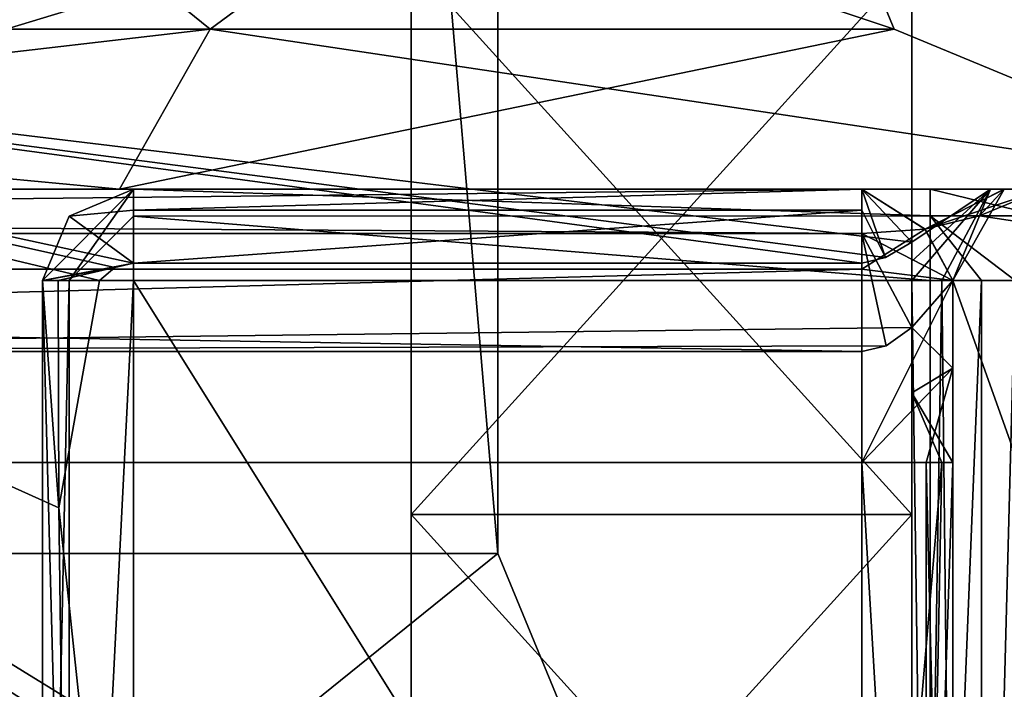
# Model space of a CAD drawing. Header units: millimetres. Extents: x -50 to 50, y -22 to 96.
# Tile 308 of 374: x 14.87 to 20.28, y 26.26 to 29.93. Entities that reach past the tile are written whole.
import ezdxf

# ---------------------------------------------------------------- set-up
doc = ezdxf.new("R2010")
doc.units = ezdxf.units.MM
doc.header["$LTSCALE"] = 65.185185
for name, color, linetype in [('1233', 7, 'CONTINUOUS'), ('1581', 7, 'CONTINUOUS'), ('1632', 7, 'CONTINUOUS'), ('1633', 7, 'CONTINUOUS'), ('1635', 7, 'CONTINUOUS'), ('1671', 7, 'CONTINUOUS'), ('1672', 7, 'CONTINUOUS'), ('1673', 7, 'CONTINUOUS'), ('1675', 7, 'CONTINUOUS'), ('1677', 7, 'CONTINUOUS'), ('1678', 7, 'CONTINUOUS'), ('1914', 7, 'CONTINUOUS'), ('1917', 7, 'CONTINUOUS'), ('1918', 7, 'CONTINUOUS'), ('1947', 7, 'CONTINUOUS'), ('1948', 7, 'CONTINUOUS'), ('1950', 7, 'CONTINUOUS'), ('1951', 7, 'CONTINUOUS'), ('1962', 7, 'CONTINUOUS'), ('1963', 7, 'CONTINUOUS'), ('1964', 7, 'CONTINUOUS'), ('1965', 7, 'CONTINUOUS'), ('1967', 7, 'CONTINUOUS'), ('1968', 7, 'CONTINUOUS'), ('1974', 7, 'CONTINUOUS'), ('1977', 7, 'CONTINUOUS'), ('2002', 7, 'CONTINUOUS'), ('2003', 7, 'CONTINUOUS'), ('2006', 7, 'CONTINUOUS'), ('2007', 7, 'CONTINUOUS'), ('2008', 7, 'CONTINUOUS'), ('2009', 7, 'CONTINUOUS'), ('2010', 7, 'CONTINUOUS'), ('2011', 7, 'CONTINUOUS'), ('2012', 7, 'CONTINUOUS'), ('2013', 7, 'CONTINUOUS'), ('2014', 7, 'CONTINUOUS'), ('2015', 7, 'CONTINUOUS'), ('3369', 7, 'CONTINUOUS'), ('3371', 7, 'CONTINUOUS'), ('3372', 7, 'CONTINUOUS'), ('3373', 7, 'CONTINUOUS'), ('3994', 7, 'CONTINUOUS'), ('92', 7, 'CONTINUOUS')]:
    doc.layers.add(name, color=color, linetype=linetype)

msp = doc.modelspace()

# ---------------------------------------------------------------- linework, layer by layer
at = {"layer": '1233', "color": 7, "linetype": 'CONTINUOUS', "true_color": 0xe0f2ff}
for points in [[(19.5, 27.5, 50), (-19.5, 27.5, 50), (19.5, 21.5, 50), (19.5, 27.5, 50)], [(19.5, 21.5, 50), (-19.5, 27.5, 50), (10.6228, 11.2874, 50), (19.5, 21.5, 50)]]:
    msp.add_3dface(points, dxfattribs=at)
at = {"layer": '1581', "color": 7, "linetype": 'CONTINUOUS', "true_color": 0xe0f2ff}
for points in [[(19.5, 29, -48.5), (-19.5, 29, -48.5), (-8.3467, 29, -37.6388), (19.5, 29, -48.5)], [(-19.5, 29, 48.5), (19.5, 29, 48.5), (0, 29, 45.3), (-19.5, 29, 48.5)], [(0, 29, -39.3), (19.5, 29, -48.5), (-8.3467, 29, -37.6388), (0, 29, -39.3)], [(8.3467, 29, -37.6388), (19.5, 29, -48.5), (0, 29, -39.3), (8.3467, 29, -37.6388)], [(0, 29, 45.3), (19.5, 29, 48.5), (8.3467, 29, 43.6388), (0, 29, 45.3)], [(15.4214, 29, -32.9084), (19.5, 29, -48.5), (8.3467, 29, -37.6388), (15.4214, 29, -32.9084)], [(8.3467, 29, 43.6388), (19.5, 29, 48.5), (15.4214, 29, 38.9084), (8.3467, 29, 43.6388)], [(29.5, 29, -59), (19.5, 29, -48.5), (15.4214, 29, -32.9084), (29.5, 29, -59)], [(21.8, 29, -17.5), (29.5, 29, -59), (15.4214, 29, -32.9084), (21.8, 29, -17.5)], [(19.5, 29, 48.5), (21.8, 29, 23.5), (15.4214, 29, 38.9084), (19.5, 29, 48.5)], [(15.5, 29, -59.5), (19.5, 29, -59.5), (19.8765, 29, -60), (15.5, 29, -59.5)], [(15.5, 29, -60), (15.5, 29, -59.5), (19.8765, 29, -60), (15.5, 29, -60)], [(20.2833, 29, -49.4487), (19.5, 29, -48.5), (29.5, 29, -59), (20.2833, 29, -49.4487)], [(19.5, 29, -59.5), (20.2071, 29, -59.2071), (23.8748, 29, -60.9484), (19.5, 29, -59.5)], [(19.8765, 29, -60), (19.5, 29, -59.5), (23.8748, 29, -60.9484), (19.8765, 29, -60)], [(19.5, 29, 48.5), (20.283, 29, 49.4483), (21.8, 29, 23.5), (19.5, 29, 48.5)], [(20.4406, 29, -60.1743), (19.8765, 29, -60), (23.8748, 29, -60.9484), (20.4406, 29, -60.1743)], [(20.2071, 29, -59.2071), (20.5, 29, -58.5), (22.75, 29, -59), (20.2071, 29, -59.2071)], [(23.8748, 29, -60.9484), (20.2071, 29, -59.2071), (22.75, 29, -59), (23.8748, 29, -60.9484)], [(20.5, 29, 50.2321), (29.5, 29, -59), (20.283, 29, 49.4483), (20.5, 29, 50.2321)], [(29.5, 29, -59), (21.8, 29, 23.5), (20.283, 29, 49.4483), (29.5, 29, -59)]]:
    msp.add_3dface(points, dxfattribs=at)
at = {"layer": '1632', "color": 7, "linetype": 'CONTINUOUS', "true_color": 0xe0f2ff}
for points in [[(17.5, 27, 23.5), (17.5, 87.5, 23.5), (17.5, 27, -17.5), (17.5, 27, 23.5)], [(17.5, 27, -17.5), (17.5, 87.5, 23.5), (17.5, 87.5, -17.5), (17.5, 27, -17.5)]]:
    msp.add_3dface(points, dxfattribs=at)
at = {"layer": '1633', "color": 7, "linetype": 'CONTINUOUS', "true_color": 0xe0f2ff}
for points in [[(17.5, 87.5, 23.5), (17.5, 27, 23.5), (12.3744, 27, 35.8744), (17.5, 87.5, 23.5)], [(17.5, 87.5, 23.5), (12.3744, 27, 35.8744), (13.199, 87.5, 34.9907), (17.5, 87.5, 23.5)]]:
    msp.add_3dface(points, dxfattribs=at)
at = {"layer": '1635', "color": 7, "linetype": 'CONTINUOUS', "true_color": 0xe0f2ff}
for points in [[(17.5, 27, -17.5), (17.5, 87.5, -17.5), (12.3744, 87.5, -29.8744), (17.5, 27, -17.5)], [(12.3744, 27, -29.8744), (17.5, 27, -17.5), (12.3744, 87.5, -29.8744), (12.3744, 27, -29.8744)]]:
    msp.add_3dface(points, dxfattribs=at)
at = {"layer": '1671', "color": 7, "linetype": 'CONTINUOUS', "true_color": 0xe0f2ff}
for points in [[(17.5, 27, -17.5), (12.3744, 27, -29.8744), (18.3787, 24.8787, -17.5), (17.5, 27, -17.5)], [(12.3744, 27, -29.8744), (14.8687, 24.8787, -28.3027), (18.3787, 24.8787, -17.5), (12.3744, 27, -29.8744)]]:
    msp.add_3dface(points, dxfattribs=at)
at = {"layer": '1672', "color": 7, "linetype": 'CONTINUOUS', "true_color": 0xe0f2ff}
for points in [[(17.5, 27, 23.5), (17.5, 27, -17.5), (18.3787, 24.8787, -17.5), (17.5, 27, 23.5)], [(17.5, 27, 23.5), (18.3787, 24.8787, -17.5), (18.3787, 24.8787, 23.5), (17.5, 27, 23.5)]]:
    msp.add_3dface(points, dxfattribs=at)
at = {"layer": '1673', "color": 7, "linetype": 'CONTINUOUS', "true_color": 0xe0f2ff}
for points in [[(12.3744, 27, 35.8744), (17.5, 27, 23.5), (14.8687, 24.8787, 34.3027), (12.3744, 27, 35.8744)], [(17.5, 27, 23.5), (18.3787, 24.8787, 23.5), (14.8687, 24.8787, 34.3027), (17.5, 27, 23.5)]]:
    msp.add_3dface(points, dxfattribs=at)
at = {"layer": '1675', "color": 7, "linetype": 'CONTINUOUS', "true_color": 0xe0f2ff}
for points in [[(13.2936, 32, 36.7936), (6.081, 29.8787, 42.2155), (15.9204, 29.8787, 35.0668), (13.2936, 32, 36.7936)], [(18.8, 32, 23.5), (13.2936, 32, 36.7936), (19.6787, 29.8787, 23.5), (18.8, 32, 23.5)], [(13.2936, 32, 36.7936), (15.9204, 29.8787, 35.0668), (19.6787, 29.8787, 23.5), (13.2936, 32, 36.7936)], [(8.3467, 29, 43.6388), (15.4214, 29, 38.9084), (6.081, 29.8787, 42.2155), (8.3467, 29, 43.6388)], [(6.081, 29.8787, 42.2155), (15.4214, 29, 38.9084), (15.9204, 29.8787, 35.0668), (6.081, 29.8787, 42.2155)], [(15.4214, 29, 38.9084), (21.8, 29, 23.5), (15.9204, 29.8787, 35.0668), (15.4214, 29, 38.9084)], [(15.9204, 29.8787, 35.0668), (21.8, 29, 23.5), (19.6787, 29.8787, 23.5), (15.9204, 29.8787, 35.0668)]]:
    msp.add_3dface(points, dxfattribs=at)
at = {"layer": '1677', "color": 7, "linetype": 'CONTINUOUS', "true_color": 0xe0f2ff}
for points in [[(13.2936, 32, -30.7936), (15.9204, 29.8787, -29.0668), (6.081, 29.8787, -36.2155), (13.2936, 32, -30.7936)], [(13.2936, 32, -30.7936), (18.8, 32, -17.5), (15.9204, 29.8787, -29.0668), (13.2936, 32, -30.7936)], [(18.8, 32, -17.5), (19.6787, 29.8787, -17.5), (15.9204, 29.8787, -29.0668), (18.8, 32, -17.5)], [(15.9204, 29.8787, -29.0668), (8.3467, 29, -37.6388), (6.081, 29.8787, -36.2155), (15.9204, 29.8787, -29.0668)], [(15.4214, 29, -32.9084), (8.3467, 29, -37.6388), (15.9204, 29.8787, -29.0668), (15.4214, 29, -32.9084)], [(21.8, 29, -17.5), (15.4214, 29, -32.9084), (19.6787, 29.8787, -17.5), (21.8, 29, -17.5)], [(19.6787, 29.8787, -17.5), (15.4214, 29, -32.9084), (15.9204, 29.8787, -29.0668), (19.6787, 29.8787, -17.5)]]:
    msp.add_3dface(points, dxfattribs=at)
at = {"layer": '1678', "color": 7, "linetype": 'CONTINUOUS', "true_color": 0xe0f2ff}
for points in [[(18.8, 32, -17.5), (18.8, 32, 23.5), (19.6787, 29.8787, 23.5), (18.8, 32, -17.5)], [(18.8, 32, -17.5), (19.6787, 29.8787, 23.5), (19.6787, 29.8787, -17.5), (18.8, 32, -17.5)], [(21.8, 29, 23.5), (21.8, 29, -17.5), (19.6787, 29.8787, -17.5), (21.8, 29, 23.5)], [(19.6787, 29.8787, 23.5), (21.8, 29, 23.5), (19.6787, 29.8787, -17.5), (19.6787, 29.8787, 23.5)]]:
    msp.add_3dface(points, dxfattribs=at)
at = {"layer": '1914', "color": 7, "linetype": 'CONTINUOUS', "true_color": 0xe0f2ff}
for points in [[(20, 28.0176, -50.4319), (20, 28.5, -50.2321), (20, 28.5, -58.5), (20, 28.0176, -50.4319)], [(20, 27.5, -50.5), (20, 28.0176, -50.4319), (20, 28.5, -58.5), (20, 27.5, -50.5)], [(20, 23, -50.5), (20, 27.5, -50.5), (20, 28.5, -58.5), (20, 23, -50.5)], [(20, 23, -58.5), (20, 23, -50.5), (20, 28.5, -58.5), (20, 23, -58.5)]]:
    msp.add_3dface(points, dxfattribs=at)
at = {"layer": '1917', "color": 7, "linetype": 'CONTINUOUS', "true_color": 0xe0f2ff}
for points in [[(20, 28.5, 50.2321), (20, 28.0176, 50.4319), (20, 21.5, 59), (20, 28.5, 50.2321)], [(20, 28.5, 59), (20, 28.5, 50.2321), (20, 21.5, 59), (20, 28.5, 59)], [(20, 28.0176, 50.4319), (20, 27.5, 50.5), (20, 21.5, 59), (20, 28.0176, 50.4319)], [(20, 27.5, 50.5), (20, 21.5, 50.5), (20, 21.5, 59), (20, 27.5, 50.5)]]:
    msp.add_3dface(points, dxfattribs=at)
at = {"layer": '1918', "color": 7, "linetype": 'CONTINUOUS', "true_color": 0xe0f2ff}
for points in [[(20, 28.5, 59), (20, 21.5, 59), (22.5, 21.5, 63.3301), (20, 28.5, 59)], [(22.5, 28.5, 63.3301), (20, 28.5, 59), (22.5, 21.5, 63.3301), (22.5, 28.5, 63.3301)]]:
    msp.add_3dface(points, dxfattribs=at)
at = {"layer": '1947', "color": 7, "linetype": 'CONTINUOUS', "true_color": 0xe0f2ff}
for points in [[(19.5, 29, 48.5), (-19.5, 29, 48.5), (-19.5, 28.5607, 49.5607), (19.5, 29, 48.5)], [(19.5, 28.5607, 49.5607), (19.5, 29, 48.5), (-19.5, 28.5607, 49.5607), (19.5, 28.5607, 49.5607)], [(-19.5, 27.5, 50), (19.5, 27.5, 50), (19.5, 28.5607, 49.5607), (-19.5, 27.5, 50)], [(-19.5, 27.5, 50), (19.5, 28.5607, 49.5607), (-19.5, 28.5607, 49.5607), (-19.5, 27.5, 50)]]:
    msp.add_3dface(points, dxfattribs=at)
at = {"layer": '1948', "color": 7, "linetype": 'CONTINUOUS', "true_color": 0xe0f2ff}
for points in [[(-19.5, 29, -48.5), (19.5, 29, -48.5), (19.5, 28.7578, -49.3173), (-19.5, 29, -48.5)], [(-19.5, 29, -48.5), (19.5, 28.7578, -49.3173), (-19.5, 28.7578, -49.3173), (-19.5, 29, -48.5)], [(19.5, 28.1094, -49.8706), (8.95, 28.1094, -49.8706), (-19.5, 28.7578, -49.3173), (19.5, 28.1094, -49.8706)], [(19.5, 28.7578, -49.3173), (19.5, 28.1094, -49.8706), (-19.5, 28.7578, -49.3173), (19.5, 28.7578, -49.3173)]]:
    msp.add_3dface(points, dxfattribs=at)
at = {"layer": '1950', "color": 7, "linetype": 'CONTINUOUS', "true_color": 0xe0f2ff}
for points in [[(15, 28.5, -60), (15, 21.5, -60), (15, 23, -59.5), (15, 28.5, -60)], [(15, 28.5, -59.5), (15, 28.5, -60), (15, 23, -59.5), (15, 28.5, -59.5)]]:
    msp.add_3dface(points, dxfattribs=at)
at = {"layer": '1951', "color": 7, "linetype": 'CONTINUOUS', "true_color": 0xe0f2ff}
for points in [[(19.8765, 21.5, -60.5), (15.5, 21.5, -60.5), (15.5, 28.5, -60.5), (19.8765, 21.5, -60.5)], [(19.8765, 28.5, -60.5), (19.8765, 21.5, -60.5), (15.5, 28.5, -60.5), (19.8765, 28.5, -60.5)]]:
    msp.add_3dface(points, dxfattribs=at)
at = {"layer": '1962', "color": 7, "linetype": 'CONTINUOUS', "true_color": 0xe0f2ff}
for points in [[(19.775, 28.5, -58.9176), (19.775, 25.5669, -58.9176), (19.8522, 23, -58.8549), (19.775, 28.5, -58.9176)], [(19.9402, 28.5, -58.7372), (19.775, 28.5, -58.9176), (19.8522, 23, -58.8549), (19.9402, 28.5, -58.7372)], [(20, 23, -58.5), (19.9402, 28.5, -58.7372), (19.8522, 23, -58.8549), (20, 23, -58.5)], [(20, 23, -58.5), (20, 28.5, -58.5), (19.9402, 28.5, -58.7372), (20, 23, -58.5)]]:
    msp.add_3dface(points, dxfattribs=at)
at = {"layer": '1963', "color": 7, "linetype": 'CONTINUOUS', "true_color": 0xe0f2ff}
for points in [[(19.5, 28.7578, -49.3173), (19.5, 29, -48.5), (19.8468, 28.7815, -49.5231), (19.5, 28.7578, -49.3173)], [(20, 28.5, -50.2321), (19.5, 28.7578, -49.3173), (19.8468, 28.7815, -49.5231), (20, 28.5, -50.2321)], [(19.5, 28.7578, -49.3173), (20, 28.5, -50.2321), (19.775, 28.2413, -49.898), (19.5, 28.7578, -49.3173)], [(19.5, 28.1094, -49.8706), (19.5, 28.7578, -49.3173), (19.6342, 28.1404, -49.8767), (19.5, 28.1094, -49.8706)], [(19.6342, 28.1404, -49.8767), (19.5, 28.7578, -49.3173), (19.775, 28.2413, -49.898), (19.6342, 28.1404, -49.8767)], [(20, 28.5, -50.2321), (20, 28.0176, -50.4319), (19.775, 28.2413, -49.898), (20, 28.5, -50.2321)], [(19.775, 28.2413, -49.898), (20, 28.0176, -50.4319), (19.775, 27.882, -50.0356), (19.775, 28.2413, -49.898)], [(20, 28.0176, -50.4319), (20, 27.5, -50.5), (19.775, 27.882, -50.0356), (20, 28.0176, -50.4319)], [(20, 27.5, -50.5), (19.9402, 27.5, -50.2628), (19.775, 27.882, -50.0356), (20, 27.5, -50.5)], [(19.9402, 27.5, -50.2628), (19.775, 27.5, -50.0824), (19.775, 27.882, -50.0356), (19.9402, 27.5, -50.2628)]]:
    msp.add_3dface(points, dxfattribs=at)
at = {"layer": '1964', "color": 7, "linetype": 'CONTINUOUS', "true_color": 0xe0f2ff}
for points in [[(19.775, 27.5, -50.0824), (19.9402, 27.5, -50.2628), (19.775, 25.5669, -50.0824), (19.775, 27.5, -50.0824)], [(19.775, 25.5669, -50.0824), (19.9402, 27.5, -50.2628), (19.8522, 23, -50.1451), (19.775, 25.5669, -50.0824)], [(20, 27.5, -50.5), (20, 23, -50.5), (19.8522, 23, -50.1451), (20, 27.5, -50.5)], [(19.9402, 27.5, -50.2628), (20, 27.5, -50.5), (19.8522, 23, -50.1451), (19.9402, 27.5, -50.2628)]]:
    msp.add_3dface(points, dxfattribs=at)
at = {"layer": '1965', "color": 7, "linetype": 'CONTINUOUS', "true_color": 0xe0f2ff}
for points in [[(19.8765, 21.5, -60.5), (19.8765, 28.5, -60.5), (20.1586, 28.5, -60.5871), (19.8765, 21.5, -60.5)], [(20.1586, 21.5, -60.5871), (19.8765, 21.5, -60.5), (20.1586, 28.5, -60.5871), (20.1586, 21.5, -60.5871)], [(20.3423, 28.5, -60.8182), (20.3423, 21.5, -60.8182), (20.1586, 21.5, -60.5871), (20.3423, 28.5, -60.8182)], [(20.3423, 28.5, -60.8182), (20.1586, 21.5, -60.5871), (20.1586, 28.5, -60.5871), (20.3423, 28.5, -60.8182)]]:
    msp.add_3dface(points, dxfattribs=at)
at = {"layer": '1967', "color": 7, "linetype": 'CONTINUOUS', "true_color": 0xe0f2ff}
for points in [[(19.5, 29, 48.5), (19.5, 28.5607, 49.5607), (19.8477, 28.7805, 49.5258), (19.5, 29, 48.5)], [(19.5, 28.5607, 49.5607), (20, 28.5, 50.2321), (19.8477, 28.7805, 49.5258), (19.5, 28.5607, 49.5607)], [(19.5, 27.5, 50), (20, 28.5, 50.2321), (19.5, 28.5607, 49.5607), (19.5, 27.5, 50)], [(19.5, 27.5, 50), (20, 28.0176, 50.4319), (20, 28.5, 50.2321), (19.5, 27.5, 50)], [(20, 28.0176, 50.4319), (19.5, 27.5, 50), (19.8536, 27.5, 50.1464), (20, 28.0176, 50.4319)], [(20, 27.5, 50.5), (20, 28.0176, 50.4319), (19.8536, 27.5, 50.1464), (20, 27.5, 50.5)]]:
    msp.add_3dface(points, dxfattribs=at)
at = {"layer": '1968', "color": 7, "linetype": 'CONTINUOUS', "true_color": 0xe0f2ff}
for points in [[(19.5, 27.5, 50), (19.5, 21.5, 50), (19.8536, 21.5, 50.1464), (19.5, 27.5, 50)], [(19.8536, 27.5, 50.1464), (19.5, 27.5, 50), (19.8536, 21.5, 50.1464), (19.8536, 27.5, 50.1464)], [(20, 21.5, 50.5), (20, 27.5, 50.5), (19.8536, 27.5, 50.1464), (20, 21.5, 50.5)], [(20, 21.5, 50.5), (19.8536, 27.5, 50.1464), (19.8536, 21.5, 50.1464), (20, 21.5, 50.5)]]:
    msp.add_3dface(points, dxfattribs=at)
at = {"layer": '1974', "color": 7, "linetype": 'CONTINUOUS', "true_color": 0xe0f2ff}
for points in [[(15, 28.5, -59.5), (15, 23, -59.5), (15.1464, 23, -59.1464), (15, 28.5, -59.5)], [(15, 28.5, -59.5), (15.1464, 23, -59.1464), (15.0893, 27.2516, -59.2149), (15, 28.5, -59.5)], [(15.0854, 28.5, -59.2205), (15, 28.5, -59.5), (15.0893, 27.2516, -59.2149), (15.0854, 28.5, -59.2205)], [(15.3124, 28.5, -59.0365), (15.0854, 28.5, -59.2205), (15.0893, 27.2516, -59.2149), (15.3124, 28.5, -59.0365)], [(15.0893, 27.2516, -59.2149), (15.1464, 23, -59.1464), (15.2052, 26.1629, -59.0961), (15.0893, 27.2516, -59.2149)]]:
    msp.add_3dface(points, dxfattribs=at)
at = {"layer": '1977', "color": 7, "linetype": 'CONTINUOUS', "true_color": 0xe0f2ff}
for points in [[(15, 21.5, -60), (15, 28.5, -60), (15.1464, 28.5, -60.3536), (15, 21.5, -60)], [(15.1464, 21.5, -60.3536), (15, 21.5, -60), (15.1464, 28.5, -60.3536), (15.1464, 21.5, -60.3536)], [(15.5, 28.5, -60.5), (15.5, 21.5, -60.5), (15.1464, 21.5, -60.3536), (15.5, 28.5, -60.5)], [(15.5, 28.5, -60.5), (15.1464, 21.5, -60.3536), (15.1464, 28.5, -60.3536), (15.5, 28.5, -60.5)]]:
    msp.add_3dface(points, dxfattribs=at)
at = {"layer": '2002', "color": 7, "linetype": 'CONTINUOUS', "true_color": 0xe0f2ff}
for points in [[(20.5, 29, 59), (20.5, 29, 50.2321), (20.1464, 28.8535, 50.2321), (20.5, 29, 59)], [(20.5, 29, 59), (20.1464, 28.8535, 50.2321), (20.1464, 28.8536, 59), (20.5, 29, 59)], [(20, 28.5, 50.2321), (20, 28.5, 59), (20.1464, 28.8536, 59), (20, 28.5, 50.2321)], [(20.1464, 28.8535, 50.2321), (20, 28.5, 50.2321), (20.1464, 28.8536, 59), (20.1464, 28.8535, 50.2321)]]:
    msp.add_3dface(points, dxfattribs=at)
at = {"layer": '2003', "color": 7, "linetype": 'CONTINUOUS', "true_color": 0xe0f2ff}
for points in [[(22.5, 28.5, 63.3301), (20.5, 29, 59), (20.1464, 28.8536, 59), (22.5, 28.5, 63.3301)], [(20, 28.5, 59), (22.5, 28.5, 63.3301), (20.1464, 28.8536, 59), (20, 28.5, 59)]]:
    msp.add_3dface(points, dxfattribs=at)
at = {"layer": '2006', "color": 7, "linetype": 'CONTINUOUS', "true_color": 0xe0f2ff}
for points in [[(19.8765, 29, -60), (20.4406, 29, -60.1743), (20.4787, 28.8536, -60.7649), (19.8765, 29, -60)], [(19.8765, 29, -60), (20.4787, 28.8536, -60.7649), (19.8765, 28.8536, -60.3536), (19.8765, 29, -60)], [(20.3423, 28.5, -60.8182), (20.1586, 28.5, -60.5871), (19.8765, 28.8536, -60.3536), (20.3423, 28.5, -60.8182)], [(20.4787, 28.8536, -60.7649), (20.3423, 28.5, -60.8182), (19.8765, 28.8536, -60.3536), (20.4787, 28.8536, -60.7649)], [(20.1586, 28.5, -60.5871), (19.8765, 28.5, -60.5), (19.8765, 28.8536, -60.3536), (20.1586, 28.5, -60.5871)]]:
    msp.add_3dface(points, dxfattribs=at)
at = {"layer": '2007', "color": 7, "linetype": 'CONTINUOUS', "true_color": 0xe0f2ff}
for points in [[(15.5, 29, -60), (19.8765, 29, -60), (19.8765, 28.8536, -60.3536), (15.5, 29, -60)], [(15.5, 29, -60), (19.8765, 28.8536, -60.3536), (15.5, 28.8522, -60.3549), (15.5, 29, -60)], [(19.8765, 28.8536, -60.3536), (19.8765, 28.5, -60.5), (15.5, 28.8522, -60.3549), (19.8765, 28.8536, -60.3536)], [(19.8765, 28.5, -60.5), (15.5, 28.5, -60.5), (15.5, 28.8522, -60.3549), (19.8765, 28.5, -60.5)]]:
    msp.add_3dface(points, dxfattribs=at)
at = {"layer": '2008', "color": 7, "linetype": 'CONTINUOUS', "true_color": 0xe0f2ff}
for points in [[(15, 28.5, -60), (15.5, 29, -60), (15.1464, 28.5, -60.3536), (15, 28.5, -60)], [(15.5, 29, -60), (15, 28.5, -60), (15.1451, 28.8522, -60), (15.5, 29, -60)], [(15.1464, 28.5, -60.3536), (15.5, 29, -60), (15.5, 28.8522, -60.3549), (15.1464, 28.5, -60.3536)], [(15.5, 28.5, -60.5), (15.1464, 28.5, -60.3536), (15.5, 28.8522, -60.3549), (15.5, 28.5, -60.5)]]:
    msp.add_3dface(points, dxfattribs=at)
at = {"layer": '2009', "color": 7, "linetype": 'CONTINUOUS', "true_color": 0xe0f2ff}
for points in [[(15.5, 29, -59.5), (15.5, 29, -60), (15.1451, 28.8522, -60), (15.5, 29, -59.5)], [(15.5, 29, -59.5), (15.1451, 28.8522, -60), (15.1451, 28.8522, -59.5), (15.5, 29, -59.5)], [(15, 28.5, -60), (15, 28.5, -59.5), (15.1451, 28.8522, -59.5), (15, 28.5, -60)], [(15.1451, 28.8522, -60), (15, 28.5, -60), (15.1451, 28.8522, -59.5), (15.1451, 28.8522, -60)]]:
    msp.add_3dface(points, dxfattribs=at)
at = {"layer": '2010', "color": 7, "linetype": 'CONTINUOUS', "true_color": 0xe0f2ff}
for points in [[(15.5, 29, -59.5), (15.1451, 28.8522, -59.5), (15.5, 28.8849, -59.1808), (15.5, 29, -59.5)], [(15.1451, 28.8522, -59.5), (15, 28.5, -59.5), (15.5, 28.5938, -59.0089), (15.1451, 28.8522, -59.5)], [(15.1451, 28.8522, -59.5), (15.5, 28.5938, -59.0089), (15.5, 28.8849, -59.1808), (15.1451, 28.8522, -59.5)], [(15.5, 28.5938, -59.0089), (15, 28.5, -59.5), (15.397, 28.5708, -59.0159), (15.5, 28.5938, -59.0089)], [(15, 28.5, -59.5), (15.0854, 28.5, -59.2205), (15.397, 28.5708, -59.0159), (15, 28.5, -59.5)], [(15.0854, 28.5, -59.2205), (15.3124, 28.5, -59.0365), (15.397, 28.5708, -59.0159), (15.0854, 28.5, -59.2205)]]:
    msp.add_3dface(points, dxfattribs=at)
at = {"layer": '2011', "color": 7, "linetype": 'CONTINUOUS', "true_color": 0xe0f2ff}
for points in [[(19.5, 29, -59.5), (15.5, 29, -59.5), (15.5, 28.8849, -59.1808), (19.5, 29, -59.5)], [(19.5, 29, -59.5), (15.5, 28.8849, -59.1808), (19.5, 28.8853, -59.1813), (19.5, 29, -59.5)], [(15.5, 28.8849, -59.1808), (15.5, 28.5938, -59.0089), (19.5, 28.8853, -59.1813), (15.5, 28.8849, -59.1808)], [(15.5, 28.5938, -59.0089), (19.5, 28.5938, -59.0089), (19.5, 28.8853, -59.1813), (15.5, 28.5938, -59.0089)]]:
    msp.add_3dface(points, dxfattribs=at)
at = {"layer": '2012', "color": 7, "linetype": 'CONTINUOUS', "true_color": 0xe0f2ff}
for points in [[(20.2071, 29, -59.2071), (19.5, 29, -59.5), (19.775, 28.7097, -58.9718), (20.2071, 29, -59.2071)], [(19.5, 29, -59.5), (19.5, 28.8853, -59.1813), (19.6313, 28.6256, -58.999), (19.5, 29, -59.5)], [(19.775, 28.7097, -58.9718), (19.5, 29, -59.5), (19.6313, 28.6256, -58.999), (19.775, 28.7097, -58.9718)], [(20.2071, 29, -59.2071), (19.775, 28.5, -58.9176), (19.9402, 28.5, -58.7372), (20.2071, 29, -59.2071)], [(19.775, 28.5, -58.9176), (20.2071, 29, -59.2071), (19.775, 28.6046, -58.9308), (19.775, 28.5, -58.9176)], [(19.775, 28.6046, -58.9308), (20.2071, 29, -59.2071), (19.775, 28.7097, -58.9718), (19.775, 28.6046, -58.9308)], [(20, 28.5, -58.5), (20.2071, 29, -59.2071), (19.9402, 28.5, -58.7372), (20, 28.5, -58.5)], [(20.2071, 29, -59.2071), (20, 28.5, -58.5), (20.1464, 28.8536, -58.5), (20.2071, 29, -59.2071)], [(20.5, 29, -58.5), (20.2071, 29, -59.2071), (20.1464, 28.8536, -58.5), (20.5, 29, -58.5)], [(19.5, 28.8853, -59.1813), (19.5, 28.5938, -59.0089), (19.6313, 28.6256, -58.999), (19.5, 28.8853, -59.1813)]]:
    msp.add_3dface(points, dxfattribs=at)
at = {"layer": '2013', "color": 7, "linetype": 'CONTINUOUS', "true_color": 0xe0f2ff}
for points in [[(20.5, 29, -50.2321), (20.5, 29, -58.5), (20.1464, 28.8536, -58.5), (20.5, 29, -50.2321)], [(20.5, 29, -50.2321), (20.1464, 28.8536, -58.5), (20.1464, 28.8536, -50.2321), (20.5, 29, -50.2321)], [(20, 28.5, -58.5), (20, 28.5, -50.2321), (20.1464, 28.8536, -50.2321), (20, 28.5, -58.5)], [(20.1464, 28.8536, -58.5), (20, 28.5, -58.5), (20.1464, 28.8536, -50.2321), (20.1464, 28.8536, -58.5)]]:
    msp.add_3dface(points, dxfattribs=at)
at = {"layer": '2014', "color": 7, "linetype": 'CONTINUOUS', "true_color": 0xe0f2ff}
for points in [[(19.5, 29, -48.5), (20.2833, 29, -49.4487), (19.8468, 28.7815, -49.5231), (19.5, 29, -48.5)], [(20.2833, 29, -49.4487), (20.5, 29, -50.2321), (19.8468, 28.7815, -49.5231), (20.2833, 29, -49.4487)], [(19.8468, 28.7815, -49.5231), (20.5, 29, -50.2321), (20.1464, 28.8536, -50.2321), (19.8468, 28.7815, -49.5231)], [(20, 28.5, -50.2321), (19.8468, 28.7815, -49.5231), (20.1464, 28.8536, -50.2321), (20, 28.5, -50.2321)]]:
    msp.add_3dface(points, dxfattribs=at)
at = {"layer": '2015', "color": 7, "linetype": 'CONTINUOUS', "true_color": 0xe0f2ff}
for points in [[(20.283, 29, 49.4483), (19.5, 29, 48.5), (19.8477, 28.7805, 49.5258), (20.283, 29, 49.4483)], [(20, 28.5, 50.2321), (20.283, 29, 49.4483), (19.8477, 28.7805, 49.5258), (20, 28.5, 50.2321)], [(20.283, 29, 49.4483), (20, 28.5, 50.2321), (20.1464, 28.8535, 50.2321), (20.283, 29, 49.4483)], [(20.5, 29, 50.2321), (20.283, 29, 49.4483), (20.1464, 28.8535, 50.2321), (20.5, 29, 50.2321)]]:
    msp.add_3dface(points, dxfattribs=at)
at = {"layer": '3369', "color": 7, "linetype": 'CONTINUOUS', "true_color": 0xd7e5ee}
for points in [[(19.775, 28.7097, -58.9718), (19.775, 31.5907, -56.2562), (19.775, 30.246, -56.2501), (19.775, 28.7097, -58.9718)], [(19.775, 31.3866, -52.3025), (19.775, 28.2413, -49.898), (19.775, 30.246, -52.7499), (19.775, 31.3866, -52.3025)], [(19.775, 27.882, -50.0356), (19.775, 27.5, -50.0824), (19.775, 30.246, -52.7499), (19.775, 27.882, -50.0356)], [(19.775, 27.5, -50.0824), (19.775, 27.215, -51), (19.775, 30.246, -52.7499), (19.775, 27.5, -50.0824)], [(19.775, 28.2413, -49.898), (19.775, 27.882, -50.0356), (19.775, 30.246, -52.7499), (19.775, 28.2413, -49.898)], [(19.775, 27.215, -58), (19.775, 28.7097, -58.9718), (19.775, 30.246, -56.2501), (19.775, 27.215, -58)], [(19.775, 28.6046, -58.9308), (19.775, 28.7097, -58.9718), (19.775, 27.215, -58), (19.775, 28.6046, -58.9308)], [(19.775, 28.5, -58.9176), (19.775, 28.6046, -58.9308), (19.775, 27.215, -58), (19.775, 28.5, -58.9176)], [(19.775, 25.5669, -58.9176), (19.775, 28.5, -58.9176), (19.775, 27.215, -58), (19.775, 25.5669, -58.9176)], [(19.775, 27.5, -50.0824), (19.775, 25.5669, -50.0824), (19.775, 27.215, -51), (19.775, 27.5, -50.0824)], [(19.775, 24.184, -56.2501), (19.775, 25.5669, -58.9176), (19.775, 27.215, -58), (19.775, 24.184, -56.2501)], [(19.775, 27.215, -51), (19.775, 25.5669, -50.0824), (19.775, 24.184, -52.7499), (19.775, 27.215, -51)]]:
    msp.add_3dface(points, dxfattribs=at)
at = {"layer": '3371', "color": 7, "linetype": 'CONTINUOUS', "true_color": 0xd7e5ee}
for points in [[(17.025, 30.2461, -52.75), (17.025, 27.215, -51), (17.025, 30.2461, -56.25), (17.025, 30.2461, -52.75)], [(17.025, 30.2461, -56.25), (17.025, 27.215, -51), (17.025, 27.215, -58), (17.025, 30.2461, -56.25)], [(17.025, 27.215, -58), (17.025, 27.215, -51), (17.025, 24.1839, -52.75), (17.025, 27.215, -58)], [(17.025, 24.1839, -56.25), (17.025, 27.215, -58), (17.025, 24.1839, -52.75), (17.025, 24.1839, -56.25)]]:
    msp.add_3dface(points, dxfattribs=at)
at = {"layer": '3372', "color": 7, "linetype": 'CONTINUOUS', "true_color": 0xd7e5ee}
for points in [[(19.775, 27.215, -51), (19.775, 24.184, -52.7499), (17.025, 27.215, -51), (19.775, 27.215, -51)], [(17.025, 27.215, -51), (19.775, 24.184, -52.7499), (17.025, 24.1839, -52.75), (17.025, 27.215, -51)], [(19.775, 24.184, -56.2501), (19.775, 27.215, -58), (17.025, 24.1839, -56.25), (19.775, 24.184, -56.2501)], [(19.775, 27.215, -58), (17.025, 27.215, -58), (17.025, 24.1839, -56.25), (19.775, 27.215, -58)]]:
    msp.add_3dface(points, dxfattribs=at)
at = {"layer": '3373', "color": 7, "linetype": 'CONTINUOUS', "true_color": 0xd7e5ee}
for points in [[(19.775, 30.246, -52.7499), (19.775, 27.215, -51), (17.025, 30.2461, -52.75), (19.775, 30.246, -52.7499)], [(19.775, 27.215, -51), (17.025, 27.215, -51), (17.025, 30.2461, -52.75), (19.775, 27.215, -51)], [(19.775, 30.246, -56.2501), (17.025, 30.2461, -56.25), (17.025, 27.215, -58), (19.775, 30.246, -56.2501)], [(19.775, 27.215, -58), (19.775, 30.246, -56.2501), (17.025, 27.215, -58), (19.775, 27.215, -58)]]:
    msp.add_3dface(points, dxfattribs=at)
at = {"layer": '3994', "color": 7, "linetype": 'CONTINUOUS', "true_color": 0xd7e5ee}
for points in [[(8.95, 28.1094, -49.8706), (19.775, 31.3866, -52.3025), (8.95, 31.8142, -53.4615), (8.95, 28.1094, -49.8706)], [(19.775, 31.5907, -56.2562), (19.775, 28.7097, -58.9718), (8.95, 30.012, -58.2958), (19.775, 31.5907, -56.2562)], [(8.95, 28.1094, -49.8706), (19.775, 28.2413, -49.898), (19.775, 31.3866, -52.3025), (8.95, 28.1094, -49.8706)], [(15.2052, 26.1629, -59.0961), (15.5, 25.8074, -59), (8.95, 30.012, -58.2958), (15.2052, 26.1629, -59.0961)], [(15.5, 25.8074, -59), (8.95, 24.861, -58.5853), (8.95, 30.012, -58.2958), (15.5, 25.8074, -59)], [(15.3124, 28.5, -59.0365), (15.0893, 27.2516, -59.2149), (8.95, 30.012, -58.2958), (15.3124, 28.5, -59.0365)], [(15.397, 28.5708, -59.0159), (15.3124, 28.5, -59.0365), (8.95, 30.012, -58.2958), (15.397, 28.5708, -59.0159)], [(15.0893, 27.2516, -59.2149), (15.2052, 26.1629, -59.0961), (8.95, 30.012, -58.2958), (15.0893, 27.2516, -59.2149)], [(15.5, 28.5938, -59.0089), (15.397, 28.5708, -59.0159), (8.95, 30.012, -58.2958), (15.5, 28.5938, -59.0089)], [(19.5, 28.5938, -59.0089), (15.5, 28.5938, -59.0089), (8.95, 30.012, -58.2958), (19.5, 28.5938, -59.0089)], [(19.6313, 28.6256, -58.999), (19.5, 28.5938, -59.0089), (8.95, 30.012, -58.2958), (19.6313, 28.6256, -58.999)], [(19.775, 28.7097, -58.9718), (19.6313, 28.6256, -58.999), (8.95, 30.012, -58.2958), (19.775, 28.7097, -58.9718)], [(8.95, 28.1094, -49.8706), (19.6342, 28.1404, -49.8767), (19.775, 28.2413, -49.898), (8.95, 28.1094, -49.8706)], [(8.95, 28.1094, -49.8706), (19.5, 28.1094, -49.8706), (19.6342, 28.1404, -49.8767), (8.95, 28.1094, -49.8706)]]:
    msp.add_3dface(points, dxfattribs=at)
at = {"layer": '92', "color": 7, "linetype": 'CONTINUOUS', "true_color": 0xf2c12d}
for points in [[(15.2819, 41, -20.0908), (14.3616, 23.5, -23.3306), (12.4735, 41, -26.7012), (15.2819, 41, -20.0908)], [(14.8092, 41, -12.9242), (14.3616, 23.5, -23.3306), (15.2819, 41, -20.0908), (14.8092, 41, -12.9242)]]:
    msp.add_3dface(points, dxfattribs=at)

doc.saveas('drawing.dxf')
